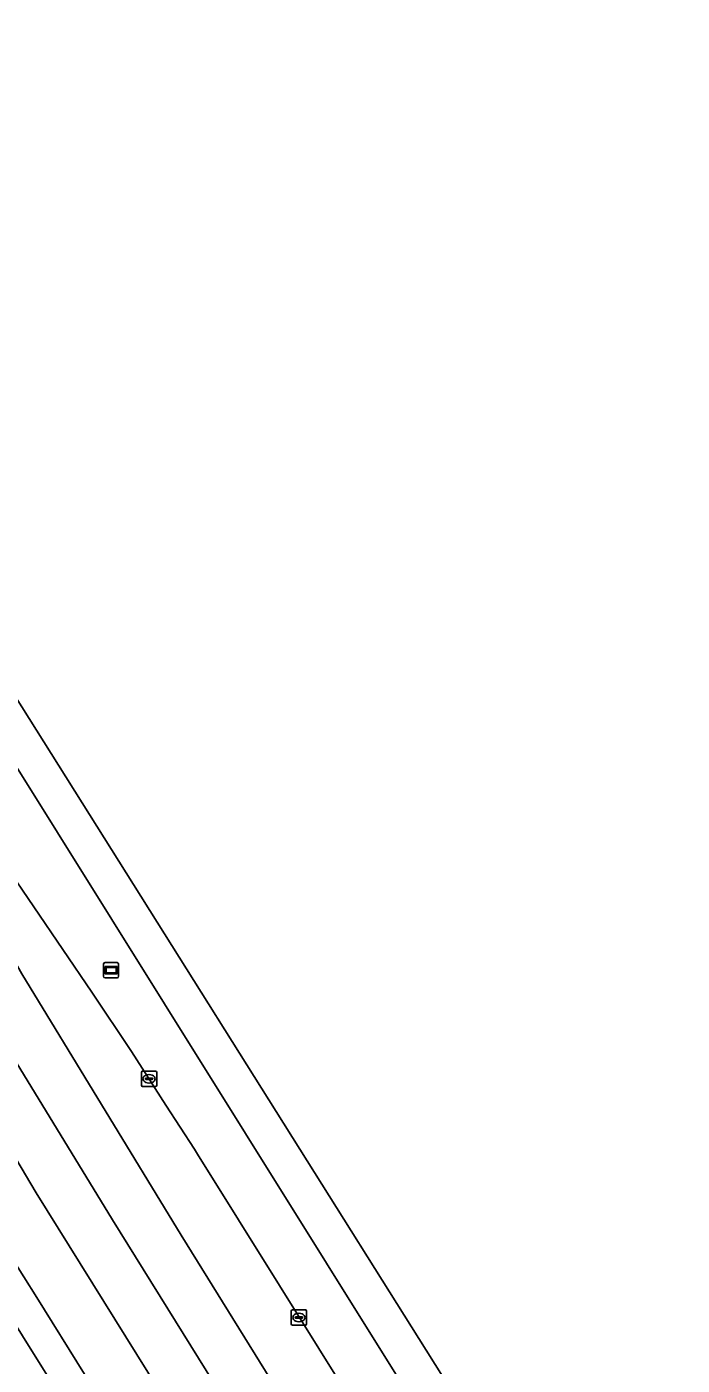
# Model space of a CAD drawing. Extents: x 157320 to 158835, y 386650 to 388491.
# Drawn here: x 158780.2 to 158823.4, y 387261.3 to 387349.3 of the extents above; entities that cross this region are included whole.
import ezdxf

# ---------------------------------------------------------------- set-up
doc = ezdxf.new("R2010")
doc.units = 0
for name, color, linetype in [('IMGEO_Berm_groen', 7, 'Continuous'), ('IMGEO_Berm_open', 7, 'Continuous'), ('IMGEO_Fietspad_gesloten', 7, 'Continuous'), ('IMGEO_Kolk', 7, 'Continuous'), ('IMGEO_Reclamebord', 7, 'Continuous'), ('IMGEO_Rijbaan_regionaal_gesloten', 7, 'Continuous')]:
    doc.layers.add(name, color=color, linetype=linetype)

msp = doc.modelspace()

# ---------------------------------------------------------------- linework, layer by layer
at = {"layer": 'IMGEO_Berm_groen'}
msp.add_lwpolyline([(158777.078, 387267.786), (158779.975, 387263.196), (158786.909, 387252.043), (158788.192, 387250), (158793.655, 387241.3), (158796.829, 387236.158), (158797.053, 387235.795), (158793.593, 387245.419), (158790.692, 387250), (158787.176, 387255.623), (158780.908, 387265.7), (158779.203, 387268.414)], dxfattribs=at)
at = {"layer": 'IMGEO_Berm_open'}
for points in [[(158821.153, 387234.028), (158789.309, 387285.027), (158691.202, 387442.058), (158681.521, 387457.554)], [(158774.978, 387299.803), (158784.538, 387285.792), (158787.141, 387281.881), (158789.402, 387278.356), (158791.279, 387275.459), (158791.485, 387275.13), (158818.216, 387232.309)]]:
    msp.add_lwpolyline(points, dxfattribs=at)
at = {"layer": 'IMGEO_Fietspad_gesloten'}
msp.add_lwpolyline([(158804.952, 387223.044), (158804.508, 387223.808), (158797.053, 387235.795), (158796.829, 387236.158), (158793.655, 387241.3), (158788.192, 387250), (158786.909, 387252.043), (158779.975, 387263.196), (158777.078, 387267.786)], dxfattribs=at)
at = {"layer": 'IMGEO_Kolk'}
for p, q in [((158787.792, 387279.66), (158787.792, 387280.512)), ((158787.867, 387280.586), (158788.719, 387280.586)), ((158788.28, 387280.366), (158788.305, 387280.366)), ((158788.793, 387280.512), (158788.793, 387279.66)), ((158788.719, 387279.586), (158787.867, 387279.586)), ((158788.051, 387280.08), (158788.051, 387280.092)), ((158788.489, 387280.043), (158788.091, 387280.043)), ((158788.094, 387280.129), (158788.492, 387280.129)), ((158788.303, 387279.806), (158788.278, 387279.806)), ((158788.535, 387280.092), (158788.535, 387280.08)), ((158797.647, 387263.965), (158797.647, 387264.817)), ((158797.722, 387264.891), (158798.574, 387264.891)), ((158797.906, 387264.385), (158797.906, 387264.397)), ((158797.949, 387264.434), (158798.347, 387264.434)), ((158798.135, 387264.671), (158798.16, 387264.671)), ((158798.39, 387264.397), (158798.39, 387264.385)), ((158798.648, 387264.817), (158798.648, 387263.965)), ((158798.574, 387263.891), (158797.722, 387263.891)), ((158798.344, 387264.348), (158797.946, 387264.348)), ((158798.158, 387264.111), (158798.133, 387264.111))]:
    msp.add_line(p, q, dxfattribs=at)
for points in [[(158787.792, 387279.66), (158787.792, 387280.512)], [(158787.867, 387280.586), (158788.719, 387280.586)], [(158788.793, 387280.512), (158788.793, 387279.66)], [(158788.719, 387279.586), (158787.867, 387279.586)], [(158797.647, 387263.965), (158797.647, 387264.817)], [(158797.722, 387264.891), (158798.574, 387264.891)], [(158798.648, 387264.817), (158798.648, 387263.965)], [(158798.574, 387263.891), (158797.722, 387263.891)]]:
    msp.add_lwpolyline(points, dxfattribs=at)
for centre, radius, start, end in [((158787.869, 387280.51), 0.0765, 91.55205, 178.44795), ((158787.869, 387280.51), 0.0765, 91.55205, 178.44795), ((158788.717, 387280.51), 0.0765, 1.55205, 88.44795), ((158788.717, 387280.51), 0.0765, 1.55205, 88.44795), ((158787.869, 387279.662), 0.0765, 181.55205, 268.44795), ((158787.869, 387279.662), 0.0765, 181.55205, 268.44795), ((158788.091, 387280.089), 0.0403, 85.87752, 175.75265), ((158788.088, 387280.079), 0.0366, 178.93798, 274.71019), ((158788.492, 387280.086), 0.043, 264.86636, 352.45326), ((158788.496, 387280.091), 0.0386, 1.73085, 96.63898), ((158788.717, 387279.662), 0.0765, 271.55205, 358.44795), ((158788.717, 387279.662), 0.0765, 271.55205, 358.44795), ((158797.724, 387264.815), 0.0765, 91.55205, 178.44795), ((158797.724, 387264.815), 0.0765, 91.55205, 178.44795), ((158797.946, 387264.394), 0.0403, 85.87752, 175.75265), ((158797.943, 387264.384), 0.0366, 178.93798, 274.71019), ((158798.347, 387264.391), 0.043, 264.86636, 352.45326), ((158798.351, 387264.396), 0.0386, 1.73085, 96.63898), ((158798.572, 387264.815), 0.0765, 1.55205, 88.44795), ((158798.572, 387264.815), 0.0765, 1.55205, 88.44795), ((158797.724, 387263.967), 0.0765, 181.55205, 268.44795), ((158797.724, 387263.967), 0.0765, 181.55205, 268.44795), ((158798.572, 387263.967), 0.0765, 271.55205, 358.44795), ((158798.572, 387263.967), 0.0765, 271.55205, 358.44795)]:
    msp.add_arc(centre, radius, start, end, dxfattribs=at)
for centre, major_axis, ratio, start_param, end_param in [((158788.279, 387280.086), (-0.387, 0.002), 0.722429, 4.712389, 7.853982), ((158788.304, 387280.086), (-0.39, 0.002), 0.717154, 1.570796, 4.712389), ((158798.134, 387264.391), (-0.387, 0.002), 0.722429, 4.712389, 7.853982), ((158798.159, 387264.391), (-0.39, 0.002), 0.717154, 1.570796, 4.712389)]:
    msp.add_ellipse(centre, major_axis=major_axis, ratio=ratio, start_param=start_param, end_param=end_param, dxfattribs=at)
at = {"layer": 'IMGEO_Reclamebord'}
for p, q in [((158785.295, 387286.829), (158785.295, 387287.629)), ((158785.295, 387287.629), (158785.295, 387286.829)), ((158785.395, 387287.729), (158786.185, 387287.729)), ((158786.185, 387287.729), (158785.395, 387287.729)), ((158786.285, 387287.629), (158786.285, 387286.829)), ((158786.285, 387286.829), (158786.285, 387287.629)), ((158786.185, 387286.729), (158785.395, 387286.729)), ((158785.395, 387286.729), (158786.185, 387286.729))]:
    msp.add_line(p, q, dxfattribs=at)
for points in [[(158785.396, 387287.461), (158786.184, 387287.461), (158786.184, 387286.997), (158785.396, 387286.997), (158785.396, 387287.461)], [(158785.461, 387287.396), (158785.461, 387287.062), (158786.119, 387287.062), (158786.119, 387287.396), (158785.461, 387287.396)]]:
    msp.add_lwpolyline(points, dxfattribs=at)
for centre, start, end in [((158785.395, 387287.629), 90, 180), ((158785.395, 387287.629), 90, 180), ((158786.185, 387287.629), 0, 90), ((158786.185, 387287.629), 360, 90), ((158785.395, 387286.829), 180, 270), ((158785.395, 387286.829), 180, 270), ((158786.185, 387286.829), 270, 0), ((158786.185, 387286.829), 270, 0)]:
    msp.add_arc(centre, 0.1, start, end, dxfattribs=at)
at = {"layer": 'IMGEO_Rijbaan_regionaal_gesloten'}
for points in [[(158626.924, 387544.874), (158639.233, 387525.255), (158655.038, 387500), (158658.923, 387493.792), (158681.521, 387457.554), (158691.202, 387442.058), (158789.309, 387285.027), (158821.153, 387234.028), (158823.356, 387235.46), (158677.179, 387467.992), (158588.04, 387615.09)], [(158620.059, 387546.215), (158632.83, 387525.668), (158666.884, 387471.14), (158686.13, 387440.39), (158711.75, 387399.391), (158722.187, 387382.726), (158732.775, 387365.792), (158736.899, 387358.976), (158747.438, 387341.183), (158773.452, 387291.74), (158779.065, 387281.971), (158785.896, 387270.815), (158812.144, 387228.589)], [(158812.144, 387228.589), (158785.896, 387270.815), (158779.065, 387281.971), (158773.452, 387291.74), (158747.438, 387341.183), (158736.899, 387358.976), (158732.775, 387365.792), (158722.187, 387382.726), (158711.75, 387399.391), (158686.13, 387440.39), (158666.884, 387471.14), (158632.83, 387525.668), (158620.059, 387546.215)], [(158814.92, 387230.29), (158790.397, 387269.802), (158779.932, 387286.998), (158775.957, 387293.978), (158770.566, 387304.336), (158767.559, 387311.608), (158765.786, 387314.629), (158764.355, 387317.062), (158763.226, 387319.186), (158761.542, 387322.318), (158760.573, 387324.283), (158759.514, 387326.417), (158758.414, 387328.581), (158757.395, 387330.636), (158756.589, 387332.202), (158755.409, 387334.406), (158754.31, 387336.35), (158752.819, 387339.003), (158750.602, 387342.931), (158748.143, 387347.238), (158746.813, 387349.552)], [(158748.427, 387330.985), (158751.923, 387324.856), (158754.766, 387319.79), (158756.076, 387317.347), (158757.257, 387314.973), (158758.135, 387313.167), (158758.401, 387312.614), (158763.094, 387304.344), (158770.557, 387289.944), (158780.857, 387272.599), (158802.168, 387238.381)], [(158779.203, 387268.414), (158780.908, 387265.7), (158787.176, 387255.623), (158790.692, 387250), (158793.593, 387245.419), (158806.256, 387224.982), (158809.337, 387226.87), (158802.168, 387238.381), (158780.857, 387272.599), (158770.557, 387289.944), (158763.094, 387304.344), (158758.401, 387312.614)]]:
    msp.add_lwpolyline(points, dxfattribs=at)
msp.add_lwpolyline([(158791.485, 387275.13), (158791.279, 387275.459), (158789.402, 387278.356), (158787.141, 387281.881), (158784.538, 387285.792), (158774.978, 387299.803), (158774.658, 387300.275), (158772.483, 387303.684), (158769.11, 387309.046), (158767.805, 387311.202), (158767.559, 387311.608), (158770.566, 387304.336), (158775.957, 387293.978), (158779.932, 387286.998), (158790.397, 387269.802), (158814.92, 387230.29), (158818.216, 387232.309)], close=True, dxfattribs=at)

doc.saveas('drawing.dxf')
